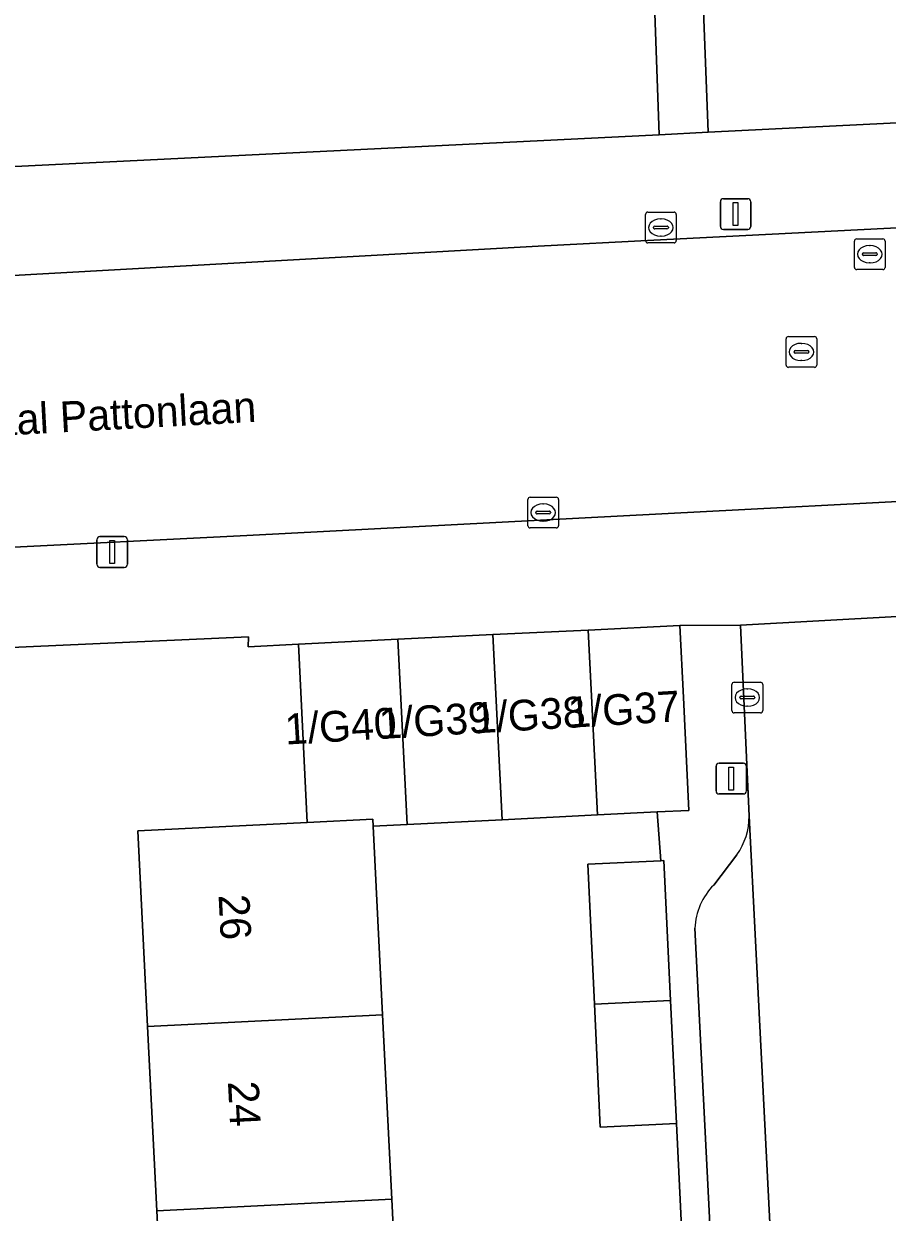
# Model space of a CAD drawing. Extents: x 161084 to 161928, y 385354 to 386522.
# Drawn here: x 161300.26 to 161328.36, y 385714.61 to 385753.28 of the extents above; entities that cross this region are included whole.
import ezdxf

# ---------------------------------------------------------------- set-up
doc = ezdxf.new("R2010")
doc.units = 0
for name, color, linetype in [('IMGEO_Erf', 7, 'Continuous'), ('IMGEO_Kolk', 7, 'Continuous'), ('IMGEO_Lichtmast', 7, 'Continuous'), ('IMGEO_Openbare_ruimte_label', 7, 'Continuous'), ('IMGEO_Pand', 7, 'Continuous'), ('IMGEO_Pand_nummerreeks', 7, 'Continuous'), ('IMGEO_Parkeervlak_open', 7, 'Continuous'), ('IMGEO_Rijbaan_lokaal_gesloten', 7, 'Continuous'), ('IMGEO_Rijbaan_lokaal_open', 7, 'Continuous'), ('IMGEO_Rioolput', 7, 'Continuous'), ('IMGEO_Voetpad_open', 7, 'Continuous')]:
    doc.layers.add(name, color=color, linetype=linetype)

msp = doc.modelspace()

# ---------------------------------------------------------------- linework, layer by layer
at = {"layer": 'IMGEO_Erf'}
msp.add_lwpolyline([(161376.23, 385757.297), (161370.105, 385756.987), (161364.158, 385756.686), (161358.21, 385756.385), (161352.263, 385756.083), (161346.316, 385755.782), (161340.368, 385755.481), (161334.421, 385755.18), (161328.473, 385754.879), (161322.352, 385754.569), (161322.529, 385749.751), (161327.583, 385750), (161376.462, 385752.413)], close=True, dxfattribs=at)
for points in [[(161295.952, 385754.37), (161296.116, 385751.21), (161296.554, 385750), (161296.707, 385749.779), (161296.879, 385749.572), (161297.069, 385749.382), (161297.276, 385749.21), (161297.497, 385749.056), (161297.73, 385748.923), (161297.975, 385748.811), (161298.228, 385748.722), (161298.489, 385748.656), (161298.755, 385748.613), (161299.023, 385748.594), (161299.076, 385748.593), (161320.944, 385749.672), (161320.777, 385754.248)], [(161304.889, 385708.667), (161304.589, 385714.66), (161304.289, 385720.652), (161303.97, 385727.021), (161309.477, 385727.297), (161309.196, 385733.1), (161307.567, 385733.007), (161307.568, 385733.329), (161299.363, 385732.962)], [(161321.678, 385713.899), (161321.498, 385717.495), (161319.023, 385717.378), (161318.835, 385721.381), (161318.621, 385725.939), (161320.991, 385726.05), (161320.873, 385727.635), (161318.927, 385727.538), (161315.829, 385727.383), (161312.732, 385727.228), (161311.629, 385727.173), (161311.936, 385721.035), (161312.236, 385715.043), (161312.536, 385709.05)]]:
    msp.add_lwpolyline(points, dxfattribs=at)
at = {"layer": 'IMGEO_Kolk'}
for p, q in [((161320.495, 385746.226), (161320.495, 385747.078)), ((161320.57, 385747.152), (161321.422, 385747.152)), ((161321.496, 385747.078), (161321.496, 385746.226)), ((161320.754, 385746.646), (161320.754, 385746.658)), ((161320.797, 385746.695), (161321.195, 385746.695)), ((161320.983, 385746.932), (161321.008, 385746.932)), ((161321.238, 385746.658), (161321.238, 385746.646)), ((161321.192, 385746.609), (161320.794, 385746.609)), ((161321.006, 385746.372), (161320.981, 385746.372)), ((161321.422, 385746.152), (161320.57, 385746.152)), ((161316.665, 385736.951), (161316.665, 385737.803)), ((161316.74, 385737.877), (161317.592, 385737.877)), ((161317.666, 385737.803), (161317.666, 385736.951)), ((161316.924, 385737.371), (161316.924, 385737.383)), ((161316.967, 385737.42), (161317.365, 385737.42)), ((161317.153, 385737.657), (161317.178, 385737.657)), ((161317.408, 385737.383), (161317.408, 385737.371)), ((161317.362, 385737.334), (161316.964, 385737.334)), ((161317.176, 385737.097), (161317.151, 385737.097)), ((161317.592, 385736.877), (161316.74, 385736.877)), ((161323.308, 385730.933), (161323.308, 385731.785)), ((161323.383, 385731.859), (161324.235, 385731.859)), ((161323.796, 385731.639), (161323.821, 385731.639)), ((161324.309, 385731.785), (161324.309, 385730.933)), ((161323.567, 385731.353), (161323.567, 385731.365)), ((161324.005, 385731.316), (161323.607, 385731.316)), ((161323.61, 385731.402), (161324.008, 385731.402)), ((161324.051, 385731.365), (161324.051, 385731.353)), ((161324.235, 385730.859), (161323.383, 385730.859)), ((161323.819, 385731.079), (161323.794, 385731.079))]:
    msp.add_line(p, q, dxfattribs=at)
for points in [[(161320.495, 385746.226), (161320.495, 385747.078)], [(161320.57, 385747.152), (161321.422, 385747.152)], [(161321.496, 385747.078), (161321.496, 385746.226)], [(161321.422, 385746.152), (161320.57, 385746.152)], [(161316.665, 385736.951), (161316.665, 385737.803)], [(161316.74, 385737.877), (161317.592, 385737.877)], [(161317.666, 385737.803), (161317.666, 385736.951)], [(161317.592, 385736.877), (161316.74, 385736.877)], [(161323.308, 385730.933), (161323.308, 385731.785)], [(161323.383, 385731.859), (161324.235, 385731.859)], [(161324.309, 385731.785), (161324.309, 385730.933)], [(161324.235, 385730.859), (161323.383, 385730.859)]]:
    msp.add_lwpolyline(points, dxfattribs=at)
for centre, radius, start, end in [((161320.572, 385747.076), 0.0765, 91.552, 178.448), ((161320.572, 385747.076), 0.0765, 91.552, 178.448), ((161321.42, 385747.076), 0.0765, 1.552, 88.448), ((161321.42, 385747.076), 0.0765, 1.552, 88.448), ((161320.794, 385746.655), 0.0403, 85.8775, 175.7526), ((161321.199, 385746.657), 0.0386, 1.7309, 96.639), ((161320.791, 385746.645), 0.0366, 178.938, 274.7102), ((161321.195, 385746.652), 0.043, 264.8664, 352.4533), ((161320.572, 385746.228), 0.0765, 181.552, 268.448), ((161320.572, 385746.228), 0.0765, 181.552, 268.448), ((161321.42, 385746.228), 0.0765, 271.552, 358.448), ((161321.42, 385746.228), 0.0765, 271.552, 358.448), ((161316.742, 385737.801), 0.0765, 91.552, 178.448), ((161316.742, 385737.801), 0.0765, 91.552, 178.448), ((161317.59, 385737.801), 0.0765, 1.552, 88.448), ((161317.59, 385737.801), 0.0765, 1.552, 88.448), ((161316.964, 385737.38), 0.0403, 85.8775, 175.7526), ((161316.961, 385737.37), 0.0366, 178.938, 274.7102), ((161317.365, 385737.377), 0.043, 264.8664, 352.4533), ((161317.369, 385737.382), 0.0386, 1.7309, 96.639), ((161316.742, 385736.953), 0.0765, 181.552, 268.448), ((161316.742, 385736.953), 0.0765, 181.552, 268.448), ((161317.59, 385736.953), 0.0765, 271.552, 358.448), ((161317.59, 385736.953), 0.0765, 271.552, 358.448), ((161323.385, 385731.783), 0.0765, 91.552, 178.448), ((161323.385, 385731.783), 0.0765, 91.552, 178.448), ((161324.233, 385731.783), 0.0765, 1.552, 88.448), ((161324.233, 385731.783), 0.0765, 1.552, 88.448), ((161323.607, 385731.362), 0.0403, 85.8775, 175.7526), ((161323.604, 385731.352), 0.0366, 178.938, 274.7102), ((161324.008, 385731.359), 0.043, 264.8664, 352.4533), ((161324.012, 385731.364), 0.0386, 1.7309, 96.639), ((161323.385, 385730.935), 0.0765, 181.552, 268.448), ((161323.385, 385730.935), 0.0765, 181.552, 268.448), ((161324.233, 385730.935), 0.0765, 271.552, 358.448), ((161324.233, 385730.935), 0.0765, 271.552, 358.448)]:
    msp.add_arc(centre, radius, start, end, dxfattribs=at)
for centre, major_axis, ratio, start_param, end_param in [((161320.982, 385746.652), (-0.387, 0.002), 0.722429, 4.712389, 7.853982), ((161321.007, 385746.652), (-0.39, 0.002), 0.717154, 1.570796, 4.712389), ((161317.152, 385737.377), (-0.387, 0.002), 0.722429, 4.712389, 7.853982), ((161317.177, 385737.377), (-0.39, 0.002), 0.717154, 1.570796, 4.712389), ((161323.795, 385731.359), (-0.387, 0.002), 0.722429, 4.712389, 7.853982), ((161323.82, 385731.359), (-0.39, 0.002), 0.717154, 1.570796, 4.712389)]:
    msp.add_ellipse(centre, major_axis=major_axis, ratio=ratio, start_param=start_param, end_param=end_param, dxfattribs=at)
at = {"layer": 'IMGEO_Lichtmast'}
for p, q in [((161322.932, 385746.69), (161322.932, 385747.49)), ((161322.932, 385747.49), (161322.932, 385746.69)), ((161323.032, 385747.59), (161323.822, 385747.59)), ((161323.822, 385747.59), (161323.032, 385747.59)), ((161323.922, 385747.49), (161323.922, 385746.69)), ((161323.922, 385746.69), (161323.922, 385747.49)), ((161323.822, 385746.59), (161323.032, 385746.59)), ((161323.032, 385746.59), (161323.822, 385746.59)), ((161302.639, 385735.694), (161302.639, 385736.494)), ((161302.639, 385736.494), (161302.639, 385735.694)), ((161302.739, 385736.594), (161303.529, 385736.594)), ((161303.529, 385736.594), (161302.739, 385736.594)), ((161303.629, 385736.494), (161303.629, 385735.694)), ((161303.629, 385735.694), (161303.629, 385736.494)), ((161303.529, 385735.594), (161302.739, 385735.594)), ((161302.739, 385735.594), (161303.529, 385735.594)), ((161322.789, 385728.323), (161322.789, 385729.123)), ((161322.789, 385729.123), (161322.789, 385728.323)), ((161322.889, 385729.223), (161323.679, 385729.223)), ((161323.679, 385729.223), (161322.889, 385729.223)), ((161323.779, 385729.123), (161323.779, 385728.323)), ((161323.779, 385728.323), (161323.779, 385729.123)), ((161323.679, 385728.223), (161322.889, 385728.223)), ((161322.889, 385728.223), (161323.679, 385728.223))]:
    msp.add_line(p, q, dxfattribs=at)
for points in [[(161323.352, 385747.465), (161323.502, 385747.465), (161323.502, 385746.715), (161323.352, 385746.715), (161323.352, 385747.465)], [(161303.059, 385736.469), (161303.209, 385736.469), (161303.209, 385735.719), (161303.059, 385735.719), (161303.059, 385736.469)], [(161323.209, 385729.098), (161323.359, 385729.098), (161323.359, 385728.348), (161323.209, 385728.348), (161323.209, 385729.098)]]:
    msp.add_lwpolyline(points, dxfattribs=at)
for centre, start, end in [((161323.032, 385747.49), 90, 180), ((161323.032, 385747.49), 90, 180), ((161323.822, 385747.49), 0, 90), ((161323.822, 385747.49), 360, 90), ((161323.032, 385746.69), 180, 270), ((161323.032, 385746.69), 180, 270), ((161323.822, 385746.69), 270, 0), ((161323.822, 385746.69), 270, 0), ((161302.739, 385736.494), 90, 180), ((161302.739, 385736.494), 90, 180), ((161303.529, 385736.494), 0, 90), ((161303.529, 385736.494), 360, 90), ((161302.739, 385735.694), 180, 270), ((161302.739, 385735.694), 180, 270), ((161303.529, 385735.694), 270, 0), ((161303.529, 385735.694), 270, 0), ((161322.889, 385729.123), 90, 180), ((161322.889, 385729.123), 90, 180), ((161323.679, 385729.123), 0, 90), ((161323.679, 385729.123), 360, 90), ((161322.889, 385728.323), 180, 270), ((161322.889, 385728.323), 180, 270), ((161323.679, 385728.323), 270, 0), ((161323.679, 385728.323), 270, 0)]:
    msp.add_arc(centre, 0.1, start, end, dxfattribs=at)
at = {"layer": 'IMGEO_Pand'}
for points in [[(161318.626, 385733.556), (161315.528, 385733.406), (161315.829, 385727.383), (161318.927, 385727.538)], [(161321.613, 385733.701), (161318.626, 385733.556), (161318.927, 385727.538), (161320.873, 385727.635), (161321.902, 385727.687), (161321.732, 385731.357)], [(161312.429, 385733.256), (161309.196, 385733.1), (161309.477, 385727.297), (161311.617, 385727.404), (161311.629, 385727.173), (161312.732, 385727.228)], [(161315.528, 385733.406), (161312.429, 385733.256), (161312.732, 385727.228), (161315.829, 385727.383)], [(161311.629, 385727.173), (161311.617, 385727.404), (161309.477, 385727.297), (161303.97, 385727.021), (161304.289, 385720.652), (161311.936, 385721.035)], [(161321.096, 385726.055), (161320.991, 385726.05), (161318.621, 385725.939), (161318.835, 385721.381), (161321.31, 385721.504)], [(161321.31, 385721.504), (161318.835, 385721.381), (161319.023, 385717.378), (161321.498, 385717.495)], [(161304.289, 385720.652), (161304.589, 385714.66), (161312.236, 385715.043), (161311.936, 385721.035)], [(161304.589, 385714.66), (161304.889, 385708.667), (161312.536, 385709.05), (161312.236, 385715.043)]]:
    msp.add_lwpolyline(points, close=True, dxfattribs=at)
at = {"layer": 'IMGEO_Parkeervlak_open'}
for points in [[(161326.374, 385678.19), (161323.868, 385727.501)], [(161323.472, 385726.241), (161322.715, 385725.258)], [(161322.105, 385723.851), (161324.244, 385681.484)]]:
    msp.add_lwpolyline(points, dxfattribs=at)
for centre, radius, start, end in [((161321.656, 385727.504), 2.212, 325.1821, 359.9235), ((161324.202, 385723.777), 2.099, 135.1321, 177.99)]:
    msp.add_arc(centre, radius, start, end, dxfattribs=at)
at = {"layer": 'IMGEO_Rijbaan_lokaal_gesloten'}
for points in [[(161500.103, 385755.198), (161418.736, 385751.073), (161381.651, 385749.181), (161381.504, 385749.31), (161380.98, 385749.285), (161377.878, 385749.133), (161320.765, 385746.237), (161317.001, 385746.046), (161299.32, 385745.062), (161299.179, 385744.92), (161280.571, 385744.018), (161280.109, 385744.015), (161242.513, 385742.169), (161236.694, 385741.875), (161234.962, 385741.865), (161229.395, 385741.609), (161215.298, 385740.905), (161214.505, 385740.872), (161212.577, 385740.786), (161211.091, 385740.701), (161207.545, 385740.541), (161206.729, 385740.502), (161202.497, 385740.278)], [(161219.21, 385731.574), (161226.143, 385732.277), (161227.672, 385732.492), (161228.871, 385732.544), (161235.991, 385732.925), (161235.882, 385734.948), (161276.893, 385737.129), (161276.964, 385735.09), (161280.741, 385735.276), (161299.274, 385736.216), (161307.516, 385736.632), (161344.089, 385738.537), (161374.123, 385739.983), (161392.28, 385740.871), (161410.143, 385741.745), (161419.016, 385742.246), (161440.186, 385743.38), (161458.492, 385744.297), (161476.551, 385745.201), (161500, 385746.526), (161506.744, 385746.859), (161524.82, 385747.75), (161543.029, 385748.648), (161566.659, 385749.814)]]:
    msp.add_lwpolyline(points, dxfattribs=at)
at = {"layer": 'IMGEO_Rijbaan_lokaal_open'}
msp.add_lwpolyline([(161329.112, 385727.598), (161328.681, 385733.998), (161323.585, 385733.716), (161323.868, 385727.501), (161326.374, 385678.19), (161326.625, 385672.163), (161331.899, 385672.456), (161331.531, 385678.586)], close=True, dxfattribs=at)
at = {"layer": 'IMGEO_Rioolput'}
for p, q in [((161327.368, 385746.282), (161328.22, 385746.282)), ((161327.293, 385745.356), (161327.293, 385746.208)), ((161327.781, 385746.062), (161327.806, 385746.062)), ((161328.294, 385746.208), (161328.294, 385745.356)), ((161327.552, 385745.776), (161327.552, 385745.788)), ((161327.99, 385745.739), (161327.592, 385745.739)), ((161327.595, 385745.825), (161327.993, 385745.825)), ((161327.804, 385745.502), (161327.779, 385745.502)), ((161328.036, 385745.788), (161328.036, 385745.776)), ((161328.22, 385745.282), (161327.368, 385745.282)), ((161325.069, 385742.177), (161325.069, 385743.029)), ((161325.144, 385743.103), (161325.996, 385743.103)), ((161325.557, 385742.883), (161325.582, 385742.883)), ((161326.07, 385743.029), (161326.07, 385742.177)), ((161325.328, 385742.597), (161325.328, 385742.609)), ((161325.766, 385742.56), (161325.368, 385742.56)), ((161325.371, 385742.646), (161325.769, 385742.646)), ((161325.812, 385742.609), (161325.812, 385742.597)), ((161325.996, 385742.103), (161325.144, 385742.103)), ((161325.58, 385742.323), (161325.555, 385742.323))]:
    msp.add_line(p, q, dxfattribs=at)
for points in [[(161327.368, 385746.282), (161328.22, 385746.282)], [(161327.293, 385745.356), (161327.293, 385746.208)], [(161328.294, 385746.208), (161328.294, 385745.356)], [(161328.22, 385745.282), (161327.368, 385745.282)], [(161325.069, 385742.177), (161325.069, 385743.029)], [(161325.144, 385743.103), (161325.996, 385743.103)], [(161326.07, 385743.029), (161326.07, 385742.177)], [(161325.996, 385742.103), (161325.144, 385742.103)]]:
    msp.add_lwpolyline(points, dxfattribs=at)
for centre, radius, start, end in [((161327.37, 385746.206), 0.0765, 91.552, 178.448), ((161327.37, 385746.206), 0.0765, 91.552, 178.448), ((161328.218, 385746.206), 0.0765, 1.552, 88.448), ((161328.218, 385746.206), 0.0765, 1.552, 88.448), ((161327.592, 385745.785), 0.0403, 85.8775, 175.7526), ((161327.589, 385745.775), 0.0366, 178.938, 274.7102), ((161327.993, 385745.782), 0.043, 264.8664, 352.4533), ((161327.997, 385745.787), 0.0386, 1.7309, 96.639), ((161327.37, 385745.358), 0.0765, 181.552, 268.448), ((161327.37, 385745.358), 0.0765, 181.552, 268.448), ((161328.218, 385745.358), 0.0765, 271.552, 358.448), ((161328.218, 385745.358), 0.0765, 271.552, 358.448), ((161325.146, 385743.027), 0.0765, 91.552, 178.448), ((161325.146, 385743.027), 0.0765, 91.552, 178.448), ((161325.994, 385743.027), 0.0765, 1.552, 88.448), ((161325.994, 385743.027), 0.0765, 1.552, 88.448), ((161325.368, 385742.606), 0.0403, 85.8775, 175.7526), ((161325.365, 385742.596), 0.0366, 178.938, 274.7102), ((161325.769, 385742.603), 0.043, 264.8664, 352.4533), ((161325.773, 385742.608), 0.0386, 1.7309, 96.639), ((161325.146, 385742.179), 0.0765, 181.552, 268.448), ((161325.146, 385742.179), 0.0765, 181.552, 268.448), ((161325.994, 385742.179), 0.0765, 271.552, 358.448), ((161325.994, 385742.179), 0.0765, 271.552, 358.448)]:
    msp.add_arc(centre, radius, start, end, dxfattribs=at)
for centre, major_axis, ratio, start_param, end_param in [((161327.78, 385745.782), (-0.387, 0.002), 0.722429, 4.712389, 7.853982), ((161327.805, 385745.782), (-0.39, 0.002), 0.717154, 1.570796, 4.712389), ((161325.556, 385742.603), (-0.387, 0.002), 0.722429, 4.712389, 7.853982), ((161325.581, 385742.603), (-0.39, 0.002), 0.717154, 1.570796, 4.712389)]:
    msp.add_ellipse(centre, major_axis=major_axis, ratio=ratio, start_param=start_param, end_param=end_param, dxfattribs=at)
at = {"layer": 'IMGEO_Voetpad_open'}
for points in [[(161320.777, 385754.248), (161320.944, 385749.672), (161322.529, 385749.751), (161322.352, 385754.569)], [(161380.46, 385753.49), (161380.483, 385752.611), (161377.787, 385752.478), (161376.462, 385752.413), (161327.583, 385750), (161322.529, 385749.751), (161320.944, 385749.672), (161299.076, 385748.593), (161293.511, 385748.193)], [(161298.907, 385745.045), (161299.32, 385745.062), (161317.001, 385746.046), (161320.765, 385746.237), (161377.878, 385749.133), (161380.98, 385749.285), (161381.504, 385749.31)], [(161352.929, 385735.735), (161361.079, 385736.228), (161374.079, 385736.804), (161374.107, 385736.499), (161375.549, 385736.416), (161378.701, 385736.577), (161381.815, 385736.737), (161384.929, 385736.896), (161387.962, 385737.051), (161389.951, 385737.287), (161392.451, 385737.426), (161392.28, 385740.871), (161374.123, 385739.983), (161344.089, 385738.537), (161307.516, 385736.632), (161299.274, 385736.216)], [(161295.398, 385734.352), (161299.363, 385732.962), (161307.568, 385733.329), (161307.567, 385733.007), (161309.196, 385733.1), (161312.429, 385733.256), (161315.528, 385733.406), (161318.626, 385733.556), (161321.613, 385733.701), (161323.585, 385733.716), (161328.681, 385733.998), (161330.628, 385734.158), (161333.819, 385734.317), (161336.921, 385734.471), (161340.024, 385734.625), (161343.045, 385734.776), (161344.262, 385734.916), (161344.211, 385735.154), (161352.929, 385735.735)], [(161323.868, 385727.501), (161323.585, 385733.716), (161321.613, 385733.701), (161321.732, 385731.357), (161321.902, 385727.687), (161320.873, 385727.635), (161320.991, 385726.05), (161321.096, 385726.055), (161321.31, 385721.504), (161321.498, 385717.495), (161321.678, 385713.899), (161321.897, 385709.519), (161322.101, 385705.458), (161322.27, 385701.814), (161322.469, 385697.533), (161322.659, 385693.456), (161322.761, 385689.74), (161322.871, 385689.745), (161323.068, 385685.548), (161323.27, 385681.254), (161323.441, 385677.696), (161323.608, 385673.441), (161323.667, 385671.816)], [(161322.715, 385725.258), (161323.472, 385726.241)], [(161324.244, 385681.484), (161322.105, 385723.851)]]:
    msp.add_lwpolyline(points, dxfattribs=at)
for centre, radius, start, end in [((161321.656, 385727.504), 2.212, 325.1821, 359.9235), ((161324.202, 385723.777), 2.099, 135.1321, 177.99)]:
    msp.add_arc(centre, radius, start, end, dxfattribs=at)

# ---------------------------------------------------------------- texts
at = {"layer": 'IMGEO_Openbare_ruimte_label'}
msp.add_text('Generaal Pattonlaan', height=1, rotation=3.0941, dxfattribs=at).set_placement((161295.596, 385739.668))
at = {"layer": 'IMGEO_Pand_nummerreeks'}
for s, rotation, p in [('1/G37', 3.3976, (161318, 385730.373)), ('1/G39', 3.3976, (161311.851, 385730.009)), ('1/G38', 3.3976, (161314.93, 385730.191)), ('1/G40', 3.3976, (161308.784, 385729.827)), ('26', 272.8646, (161306.597, 385724.934)), ('24', 272.8656, (161306.902, 385718.859))]:
    msp.add_text(s, height=1, rotation=rotation, dxfattribs=at).set_placement(p)

doc.saveas('drawing.dxf')
